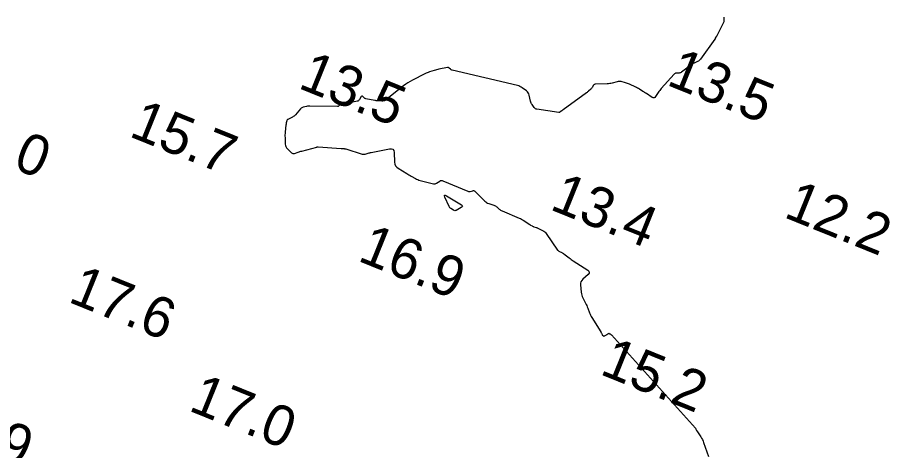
# Model space of a CAD drawing. Extents: x 3040093 to 3056816, y 408076 to 509144.
# Drawn here: x 3043914.5 to 3044022.2, y 439600.5 to 439653.9 of the extents above; entities that cross this region are included whole.
import ezdxf

# ---------------------------------------------------------------- set-up
doc = ezdxf.new("R2010")
doc.units = 0
doc.layers.add('V-CHAN-CONT-EL15', color=7, linetype='Continuous')
doc.layers.add('V-TOPO-SOUN-0810', color=7, linetype='Continuous')

msp = doc.modelspace()

# ---------------------------------------------------------------- linework, layer by layer
at = {"layer": 'V-CHAN-CONT-EL15'}
for points in [[(3044001.65, 439653.97), (3044001.65, 439653.89), (3044001.67, 439653.59), (3044001.67, 439653.52), (3044001.66, 439653.45), (3044001.64, 439653.38), (3044001.61, 439653.31), (3044000.74, 439651.59), (3044000.72, 439651.56), (3044000.71, 439651.54), (3044000.69, 439651.52), (3044000.68, 439651.49), (3044000.59, 439651.37), (3044000.58, 439651.36), (3044000.58, 439651.35), (3044000.58, 439651.34), (3044000.57, 439651.33), (3044000.57, 439651.28), (3044000.57, 439651.27), (3044000.57, 439651.26), (3044000.57, 439651.25), (3044000.56, 439651.24), (3043998.78, 439648.79), (3043998.71, 439648.7), (3043998.62, 439648.62), (3043998.53, 439648.55), (3043998.42, 439648.5), (3043997.99, 439648.3), (3043997.88, 439648.25), (3043997.78, 439648.19), (3043997.68, 439648.12), (3043997.58, 439648.05), (3043996.44, 439647.17), (3043996.37, 439647.12), (3043996.29, 439647.09), (3043996.21, 439647.07), (3043996.13, 439647.06), (3043995.79, 439647.06), (3043995.71, 439647.05), (3043995.64, 439647.02), (3043995.57, 439646.98), (3043995.51, 439646.93), (3043993.93, 439645.15), (3043993.83, 439645.03), (3043993.74, 439644.91), (3043993.65, 439644.79), (3043993.57, 439644.67), (3043993.24, 439644.15), (3043993.16, 439644.05), (3043993.06, 439644), (3043992.95, 439644), (3043992.83, 439644.06), (3043992.1, 439644.52), (3043991.99, 439644.59), (3043991.88, 439644.66), (3043991.77, 439644.73), (3043991.67, 439644.79), (3043991.23, 439645.07), (3043991.12, 439645.14), (3043991.01, 439645.2), (3043990.89, 439645.26), (3043990.78, 439645.32), (3043990.03, 439645.68), (3043989.91, 439645.73), (3043989.78, 439645.78), (3043989.65, 439645.82), (3043989.52, 439645.86), (3043989, 439646), (3043988.87, 439646.02), (3043988.74, 439646.03), (3043988.61, 439646.02), (3043988.48, 439645.99), (3043987.86, 439645.83), (3043987.72, 439645.79), (3043987.57, 439645.77), (3043987.42, 439645.75), (3043987.27, 439645.74), (3043985.82, 439645.7), (3043985.75, 439645.69), (3043985.68, 439645.67), (3043985.63, 439645.62), (3043985.58, 439645.57), (3043985.42, 439645.29), (3043985.38, 439645.23), (3043985.33, 439645.17), (3043985.28, 439645.11), (3043985.22, 439645.06), (3043984.97, 439644.84), (3043984.9, 439644.79), (3043984.84, 439644.73), (3043984.78, 439644.68), (3043984.71, 439644.64), (3043981.83, 439642.54), (3043981.78, 439642.51), (3043981.74, 439642.47), (3043981.69, 439642.44), (3043981.65, 439642.4), (3043981.47, 439642.26), (3043981.43, 439642.23), (3043981.38, 439642.21), (3043981.33, 439642.21), (3043981.27, 439642.21), (3043978.59, 439642.59), (3043978.49, 439642.62), (3043978.39, 439642.66), (3043978.31, 439642.72), (3043978.24, 439642.81), (3043977.98, 439643.17), (3043977.92, 439643.27), (3043977.87, 439643.36), (3043977.83, 439643.47), (3043977.8, 439643.58), (3043977.63, 439644.34), (3043977.58, 439644.5), (3043977.51, 439644.63), (3043977.42, 439644.75), (3043977.3, 439644.86), (3043976.77, 439645.25), (3043976.63, 439645.34), (3043976.49, 439645.41), (3043976.34, 439645.47), (3043976.19, 439645.52), (3043968.12, 439647.42), (3043968.07, 439647.44), (3043968.02, 439647.46), (3043967.97, 439647.49), (3043967.93, 439647.53), (3043967.76, 439647.68), (3043967.71, 439647.71), (3043967.67, 439647.73), (3043967.62, 439647.74), (3043967.56, 439647.74), (3043966.49, 439647.54), (3043966.34, 439647.51), (3043966.19, 439647.48), (3043966.05, 439647.44), (3043965.9, 439647.39), (3043965.33, 439647.2), (3043965.18, 439647.15), (3043965.04, 439647.09), (3043964.9, 439647.03), (3043964.77, 439646.97), (3043963.24, 439646.2), (3043962.95, 439646.04), (3043962.66, 439645.87), (3043962.39, 439645.69), (3043962.12, 439645.48), (3043959.88, 439643.71), (3043959.86, 439643.69), (3043959.83, 439643.67), (3043959.79, 439643.65), (3043959.76, 439643.64), (3043959.58, 439643.6), (3043959.57, 439643.59), (3043959.55, 439643.59), (3043959.54, 439643.59), (3043959.53, 439643.59), (3043959.49, 439643.6), (3043959.48, 439643.6), (3043959.47, 439643.61), (3043959.46, 439643.61), (3043959.44, 439643.61), (3043958.94, 439643.64), (3043958.85, 439643.64), (3043958.76, 439643.65), (3043958.67, 439643.67), (3043958.59, 439643.68), (3043957.46, 439643.9), (3043957.4, 439643.91), (3043957.35, 439643.94), (3043957.3, 439643.97), (3043957.25, 439644.01), (3043957.07, 439644.19), (3043957.02, 439644.22), (3043956.98, 439644.23), (3043956.95, 439644.21), (3043956.91, 439644.17), (3043956.68, 439643.78), (3043956.62, 439643.71), (3043956.55, 439643.65), (3043956.47, 439643.61), (3043956.39, 439643.58), (3043954.6, 439643.19), (3043954.53, 439643.17), (3043954.46, 439643.15), (3043954.31, 439643.12), (3043954.28, 439643.11), (3043954.25, 439643.1), (3043954.22, 439643.08), (3043954.19, 439643.06), (3043954.09, 439642.97), (3043954.06, 439642.95), (3043954.03, 439642.94), (3043954, 439642.93), (3043953.97, 439642.93), (3043950.55, 439642.99), (3043950.45, 439642.98), (3043950.35, 439642.98), (3043950.25, 439642.96), (3043950.15, 439642.94), (3043949.74, 439642.85), (3043949.65, 439642.82), (3043949.56, 439642.78), (3043949.48, 439642.72), (3043949.41, 439642.65), (3043948.79, 439641.92), (3043948.7, 439641.83), (3043948.61, 439641.75), (3043948.51, 439641.68), (3043948.4, 439641.62), (3043947.83, 439641.34), (3043947.78, 439641.31), (3043947.74, 439641.27), (3043947.71, 439641.22), (3043947.7, 439641.16), (3043947.65, 439640.92), (3043947.64, 439640.86), (3043947.63, 439640.8), (3043947.62, 439640.73), (3043947.61, 439640.67), (3043947.52, 439639.78), (3043947.5, 439639.61), (3043947.49, 439639.44), (3043947.49, 439639.27), (3043947.5, 439639.1), (3043947.53, 439638.28), (3043947.55, 439638.12), (3043947.6, 439637.98), (3043947.67, 439637.85), (3043947.77, 439637.73), (3043948.28, 439637.23), (3043948.37, 439637.16), (3043948.46, 439637.12), (3043948.56, 439637.12), (3043948.67, 439637.14), (3043949.11, 439637.3), (3043949.23, 439637.33), (3043949.34, 439637.37), (3043949.45, 439637.4), (3043949.56, 439637.43), (3043951.4, 439637.93), (3043951.41, 439637.93), (3043951.43, 439637.93), (3043951.44, 439637.94), (3043951.46, 439637.94), (3043951.52, 439637.94), (3043951.54, 439637.95), (3043951.55, 439637.95), (3043951.57, 439637.95), (3043951.58, 439637.95), (3043954.41, 439637.75), (3043954.45, 439637.74), (3043954.5, 439637.74), (3043954.55, 439637.74), (3043954.6, 439637.74), (3043954.8, 439637.73), (3043954.85, 439637.72), (3043954.9, 439637.72), (3043954.95, 439637.71), (3043954.99, 439637.7), (3043957.03, 439637.06), (3043957.12, 439637.04), (3043957.22, 439637.04), (3043957.31, 439637.04), (3043957.4, 439637.06), (3043957.77, 439637.18), (3043957.86, 439637.2), (3043957.95, 439637.23), (3043958.05, 439637.25), (3043958.14, 439637.27), (3043960.4, 439637.71), (3043960.65, 439637.72), (3043960.82, 439637.65), (3043960.93, 439637.49), (3043960.98, 439637.25), (3043961.01, 439636.07), (3043961.05, 439635.83), (3043961.14, 439635.62), (3043961.28, 439635.44), (3043961.47, 439635.3), (3043962.51, 439634.66), (3043962.64, 439634.58), (3043962.78, 439634.5), (3043962.92, 439634.42), (3043963.05, 439634.34), (3043963.6, 439634.03), (3043963.74, 439633.96), (3043963.88, 439633.9), (3043964.03, 439633.85), (3043964.18, 439633.8), (3043965.8, 439633.39), (3043965.91, 439633.38), (3043966.01, 439633.38), (3043966.11, 439633.41), (3043966.21, 439633.47), (3043966.59, 439633.73), (3043966.69, 439633.78), (3043966.79, 439633.8), (3043966.89, 439633.8), (3043966.99, 439633.77), (3043970.07, 439632.47), (3043970.14, 439632.44), (3043970.21, 439632.43), (3043970.29, 439632.44), (3043970.36, 439632.45), (3043970.66, 439632.54), (3043970.73, 439632.55), (3043970.8, 439632.55), (3043970.86, 439632.52), (3043970.92, 439632.48), (3043972.15, 439631.25), (3043972.26, 439631.16), (3043972.38, 439631.08), (3043972.5, 439631.01), (3043972.64, 439630.96), (3043973.27, 439630.74), (3043973.37, 439630.7), (3043973.46, 439630.66), (3043973.54, 439630.6), (3043973.62, 439630.54), (3043973.94, 439630.27), (3043974.02, 439630.21), (3043974.1, 439630.15), (3043974.19, 439630.1), (3043974.28, 439630.06), (3043976.41, 439629.16), (3043976.55, 439629.1), (3043976.69, 439629.03), (3043976.82, 439628.95), (3043976.95, 439628.87), (3043977.62, 439628.41), (3043977.67, 439628.38), (3043977.72, 439628.35), (3043977.77, 439628.32), (3043977.81, 439628.29), (3043978.01, 439628.18), (3043978.06, 439628.15), (3043978.11, 439628.13), (3043978.16, 439628.11), (3043978.22, 439628.09), (3043978.52, 439627.99), (3043978.58, 439627.97), (3043978.65, 439627.94), (3043978.71, 439627.91), (3043978.78, 439627.88), (3043979.34, 439627.6), (3043979.45, 439627.53), (3043979.55, 439627.45), (3043979.64, 439627.37), (3043979.72, 439627.27), (3043981.14, 439625.21), (3043981.19, 439625.15), (3043981.24, 439625.1), (3043981.3, 439625.06), (3043981.37, 439625.02), (3043981.65, 439624.9), (3043981.72, 439624.86), (3043981.79, 439624.82), (3043981.85, 439624.78), (3043981.91, 439624.74), (3043982.55, 439624.25), (3043982.68, 439624.15), (3043982.81, 439624.06), (3043982.94, 439623.96), (3043983.07, 439623.88), (3043984.86, 439622.72), (3043985, 439622.6), (3043985.05, 439622.47), (3043985.02, 439622.34), (3043984.9, 439622.19), (3043984.25, 439621.61), (3043984.11, 439621.46), (3043984.02, 439621.3), (3043983.97, 439621.11), (3043983.96, 439620.91), (3043984.04, 439619.99), (3043984.07, 439619.81), (3043984.11, 439619.64), (3043984.17, 439619.47), (3043984.24, 439619.31), (3043984.59, 439618.64), (3043984.66, 439618.5), (3043984.73, 439618.35), (3043984.79, 439618.2), (3043984.85, 439618.05), (3043985.08, 439617.44), (3043985.14, 439617.29), (3043985.21, 439617.15), (3043985.28, 439617), (3043985.36, 439616.86), (3043986.46, 439615.1), (3043986.49, 439615.06), (3043986.51, 439615.02), (3043986.53, 439614.99), (3043986.54, 439614.95), (3043986.62, 439614.78), (3043986.63, 439614.75), (3043986.65, 439614.72), (3043986.67, 439614.7), (3043986.7, 439614.68), (3043986.81, 439614.61), (3043986.83, 439614.59), (3043986.86, 439614.59), (3043986.89, 439614.59), (3043986.92, 439614.6), (3043987.24, 439614.79), (3043987.26, 439614.81), (3043987.28, 439614.82), (3043987.3, 439614.83), (3043987.33, 439614.85), (3043987.46, 439614.93), (3043987.46, 439614.93), (3043987.47, 439614.93), (3043987.48, 439614.93), (3043987.48, 439614.93), (3043987.48, 439614.93), (3043987.57, 439614.88), (3043987.58, 439614.88), (3043987.6, 439614.87), (3043987.61, 439614.86), (3043987.62, 439614.85), (3043987.71, 439614.78), (3043987.73, 439614.77), (3043987.75, 439614.75), (3043987.77, 439614.74), (3043987.79, 439614.72), (3043998.17, 439603.22)], [(3043998.17, 439603.22), (3043998.22, 439603.09), (3043998.3, 439602.92), (3043998.4, 439602.76), (3043998.82, 439602.13), (3043998.92, 439601.97), (3043999.01, 439601.81), (3043999.09, 439601.63), (3043999.16, 439601.46), (3043999.77, 439599.7)]]:
    msp.add_lwpolyline(points, dxfattribs=at)
msp.add_lwpolyline([(3043968.53, 439630.08), (3043968.45, 439630.07), (3043968.37, 439630.08), (3043968.29, 439630.12), (3043967.98, 439630.32), (3043967.91, 439630.38), (3043967.85, 439630.44), (3043967.79, 439630.51), (3043967.75, 439630.59), (3043967.22, 439631.72), (3043967.16, 439631.89), (3043967.17, 439631.98), (3043967.26, 439631.98), (3043967.43, 439631.9), (3043969.26, 439630.78), (3043969.36, 439630.7), (3043969.39, 439630.62), (3043969.36, 439630.54), (3043969.25, 439630.47), (3043968.61, 439630.11)], close=True, dxfattribs=at)

# ---------------------------------------------------------------- texts
at = {"layer": 'V-TOPO-SOUN-0810'}
for s, p in [('13.5 ', (3043994.44, 439645.66)), ('13.5 ', (3043948.97, 439645.27)), ('15.7 ', (3043928.1, 439639.3)), ('18.0 ', (3043905.14, 439638.84)), ('13.4 ', (3043980.04, 439630.28)), ('12.2 ', (3044008.91, 439629.32)), ('16.9 ', (3043956.32, 439623.94)), ('17.6 ', (3043920.59, 439618.86)), ('15.2 ', (3043986.21, 439609.94)), ('17.0 ', (3043935.45, 439605.44)), ('19.9 ', (3043903, 439603.14))]:
    msp.add_text(s, height=5, rotation=338, dxfattribs=at).set_placement(p)

doc.saveas('drawing.dxf')
